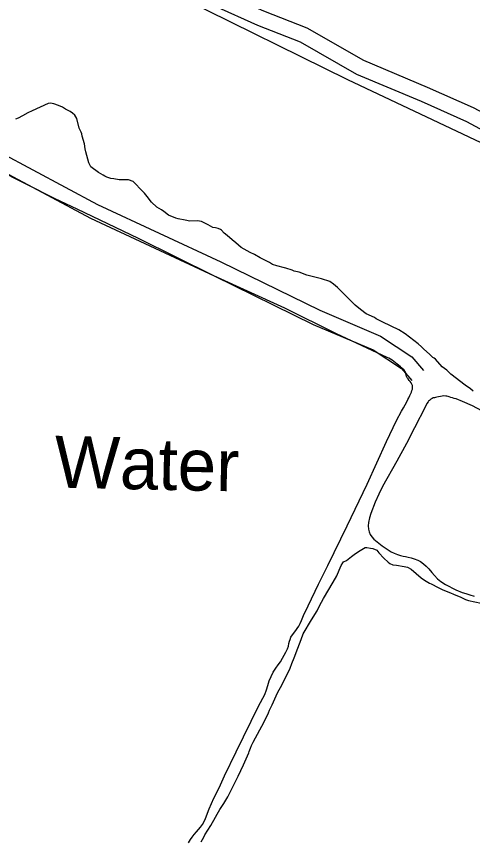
# Model space of a CAD drawing. Extents: x 3683402 to 3721514, y 487807 to 513565.
# Drawn here: x 3716275 to 3717156, y 495865 to 497457 of the extents above; entities that cross this region are included whole.
import ezdxf

# ---------------------------------------------------------------- set-up
doc = ezdxf.new("R2010")
doc.units = 0
for name, color, linetype in [('V-RIVR-IDEN', 7, 'Continuous'), ('V-ROAD-CNTR', 7, 'Continuous'), ('V-SITE-VEGE', 7, 'Continuous'), ('V-TOPO-SHOR', 7, 'Continuous')]:
    doc.layers.add(name, color=color, linetype=linetype)

msp = doc.modelspace()

# ---------------------------------------------------------------- linework, layer by layer
at = {"layer": 'V-ROAD-CNTR'}
for points in [[(3716017.3, 497950.4), (3716045.2, 497910.7), (3716070.6, 497881), (3716066.9, 497845.8), (3716059.9, 497828.6), (3716067.6, 497810.7), (3716109.3, 497787.4), (3716239.7, 497719), (3716436.4, 497624.2), (3716558.7, 497567.7), (3716592.6, 497540.7), (3716669.8, 497504.7), (3716751.9, 497468), (3716835.5, 497435.3), (3716945.1, 497372.4), (3717068, 497320.8), (3717156.9, 497281.2), (3717233.2, 497240.5), (3717285.7, 497207.9), (3717339.1, 497186.5), (3717455.3, 497129.2)], [(3715992.8, 497933.2), (3716021.5, 497892.3), (3716039.5, 497871.3), (3716037.5, 497853.2), (3716027.4, 497828.2), (3716044.1, 497789.5), (3716095, 497761), (3716226.2, 497692.1), (3716423.6, 497597), (3716542.9, 497542), (3716576.7, 497515.1), (3716657.4, 497477.4), (3716740.3, 497440.3), (3716822.5, 497408.2), (3716931.7, 497345.4), (3717056.1, 497293.3), (3717143.7, 497254.2), (3717218.2, 497214.5), (3717272.1, 497181), (3717326.8, 497159.1), (3717442, 497102.3)], [(3715765.6, 497452.9), (3715825.1, 497427.8), (3715946.8, 497368.1), (3716065.6, 497307.2), (3716149.2, 497266.4), (3716176.5, 497242.6), (3716193.2, 497219.3), (3716244, 497194.2), (3716431.1, 497094), (3716669.3, 496983.1), (3716860.4, 496889.6), (3716977.6, 496839.5), (3717038.2, 496799.9), (3717061, 496773.4)], [(3715754, 497425.2), (3715812.6, 497400.5), (3715933.4, 497341.2), (3716052.1, 497280.4), (3716132.5, 497241.2), (3716154.2, 497222.2), (3716173.2, 497195.7), (3716230.3, 497167.5), (3716417.7, 497067.2), (3716656.4, 496956), (3716847.9, 496862.3), (3716963.4, 496813), (3717018.3, 496777.1), (3717038.3, 496753.8)]]:
    msp.add_lwpolyline(points, dxfattribs=at)
at = {"layer": 'V-SITE-VEGE'}
for points in [[(3716418.5, 497166.9), (3716414.7, 497174.4), (3716408.4, 497195.6), (3716407.4, 497201.4), (3716406, 497211.1), (3716401.8, 497226.1), (3716400.8, 497230.6), (3716399.7, 497233.5), (3716395.9, 497241.6), (3716391.2, 497260), (3716387.4, 497266.4), (3716383, 497270.5), (3716378.5, 497273.4), (3716369.5, 497278.2), (3716363.8, 497281.8), (3716356, 497285.4), (3716346.9, 497288.5), (3716340.7, 497289.8), (3716336.1, 497288.8), (3716304.9, 497274.7), (3716296.8, 497271), (3716286.4, 497264.9), (3716277.7, 497260.6), (3716273.1, 497258.4)], [(3717157.1, 496733.2), (3717151.6, 496737.9), (3717141.5, 496745), (3717114, 496766.3), (3717105.7, 496773.9), (3717097.3, 496780.4), (3717084, 496795), (3717081.7, 496796.8), (3717078.9, 496798.5), (3717072.2, 496805), (3717061.6, 496814.4), (3717057.2, 496819.1), (3717050.5, 496824.9), (3717033.7, 496837.9), (3717025.3, 496843.8), (3717013, 496851.6), (3716982.5, 496866.6), (3716969.6, 496873.2), (3716966.2, 496875.6), (3716950.4, 496882.8), (3716939.2, 496891.1), (3716929.2, 496899.4), (3716924.2, 496904.1), (3716894.7, 496933.3), (3716887.4, 496939.8), (3716880.1, 496945.1), (3716863.7, 496950.1), (3716835.9, 496957.1), (3716820.7, 496963.2), (3716811, 496965.1), (3716807.1, 496967), (3716795.2, 496970.7), (3716792.4, 496971.3), (3716777.6, 496975.1), (3716769.2, 496978.2), (3716763.5, 496981.8), (3716757.3, 496984.8), (3716745.5, 496990.8), (3716734.3, 496997.3), (3716726.4, 497001), (3716708.9, 497011.1), (3716698.3, 497019.9), (3716691.1, 497025.8), (3716681.6, 497034.1), (3716676, 497038.8), (3716671, 497044.6), (3716668.8, 497045.8), (3716664.2, 497047.6), (3716659.1, 497048.9), (3716654, 497049.6), (3716645, 497054.4), (3716632.1, 497061), (3716624.1, 497062.3), (3716609.8, 497061.6), (3716600.7, 497063.5), (3716587.1, 497066.1), (3716582.6, 497067.4), (3716568.5, 497073.5), (3716559.5, 497080.5), (3716555, 497083.5), (3716550.5, 497085.9), (3716546.1, 497088.9), (3716535.5, 497098.3), (3716527.2, 497109.3), (3716522.2, 497115.7), (3716512.2, 497125.7), (3716506.6, 497132.1), (3716502.7, 497135.6), (3716500, 497138), (3716490.9, 497141.6), (3716486.4, 497141.7), (3716480.6, 497141.3), (3716473.2, 497141.5), (3716463, 497143.5), (3716457.3, 497144.2), (3716449.4, 497146.7), (3716445.5, 497148.5), (3716442.1, 497150.3), (3716433.1, 497155.7), (3716418.5, 497166.9)], [(3716683, 495949.4), (3716693.2, 495970.3), (3716697.4, 495978.2), (3716702.8, 495989.4), (3716713.1, 496011.4), (3716723.4, 496034.6), (3716724, 496037.4), (3716726.5, 496043.6), (3716728.9, 496048.7), (3716731.9, 496055.4), (3716752.9, 496094.8), (3716761.3, 496111.7), (3716763.7, 496117.4), (3716768.5, 496127.5), (3716778.8, 496150.7), (3716787.8, 496166.4), (3716803.4, 496198), (3716806.5, 496207), (3716810.8, 496218.3), (3716818.1, 496237), (3716824.8, 496253.9), (3716828.5, 496264.6), (3716844.6, 496291.6), (3716855.3, 496309), (3716860.1, 496318.6), (3716867.9, 496332.7), (3716886.4, 496364.2), (3716893.6, 496376.5), (3716894.8, 496379.9), (3716900.2, 496392.3), (3716902.1, 496396.8), (3716905.1, 496401.9), (3716906.2, 496403.6), (3716912, 496406.3), (3716921.9, 496414), (3716929.5, 496419.5), (3716938.7, 496425.6), (3716948, 496431), (3716951.4, 496431), (3716958.3, 496430.2), (3716962.8, 496429.5), (3716970.7, 496425.9), (3716974.6, 496421.2), (3716984.6, 496410.7), (3716992.4, 496403.1), (3716995.7, 496400.7), (3717001.4, 496397.7), (3717008.8, 496397), (3717023.5, 496394.9), (3717029.8, 496393), (3717037.1, 496389.4), (3717056.6, 496372.9), (3717062.8, 496368.2), (3717072.3, 496362.3), (3717075.7, 496361), (3717089.2, 496353.8), (3717098.3, 496349.6), (3717112.9, 496343.5), (3717118.6, 496341.1), (3717133.3, 496335.6), (3717142.3, 496330.8), (3717147.9, 496328.9), (3717172.3, 496323.8)], [(3716631.7, 495862.9), (3716636.5, 495871.9), (3716638.3, 495876.4), (3716650.2, 495894.4), (3716659.2, 495910.7), (3716662.2, 495916.3), (3716667.5, 495925.3), (3716675.2, 495937.1), (3716683, 495949.4)]]:
    msp.add_lwpolyline(points, dxfattribs=at)
at = {"layer": 'V-TOPO-SHOR'}
for points in [[(3715972.8, 497797.5), (3716218.8, 497673.4), (3716598, 497491.8), (3716914.2, 497335.5), (3717171.4, 497213.9), (3717276, 497162.9), (3717331, 497136.6), (3717445.1, 497075), (3717655.5, 496972.2), (3717947.3, 496830.4), (3718112.1, 496755.1)], [(3716754.3, 496147.1), (3716757.5, 496156.3), (3716760.2, 496164.6), (3716763.1, 496173.6), (3716766.5, 496182.2), (3716770.6, 496190.4), (3716775.6, 496198.1), (3716780, 496204.5), (3716784.4, 496210.7), (3716788.4, 496217.5), (3716791.7, 496223.2), (3716795, 496229.2), (3716798.1, 496235.8), (3716799.9, 496241), (3716801.1, 496245.8), (3716802.1, 496250.1), (3716803.2, 496253.6), (3716805, 496257.8), (3716808, 496262.6), (3716814.1, 496271.1), (3716817.2, 496275), (3716819.9, 496279.4), (3716822.8, 496284.6), (3716825.5, 496290.2), (3716827.9, 496296.8), (3716830.4, 496303.1), (3716834, 496310.1), (3716838.3, 496318.6), (3716858.1, 496360.4), (3716876.1, 496396.4), (3716913.4, 496473.4), (3716952.1, 496553.6), (3716989.5, 496635.8), (3717008.8, 496676.9), (3717018.6, 496694.9), (3717022.6, 496701.3), (3717025.6, 496706.6), (3717028.1, 496711.6), (3717030.9, 496717), (3717032.7, 496720.7), (3717034.7, 496725), (3717036.5, 496728.6), (3717037.6, 496731.6), (3717038.7, 496734.6), (3717039.5, 496737.2), (3717040, 496739.5), (3717039.9, 496742.3), (3717039.5, 496744.3), (3717038.3, 496747), (3717037.1, 496749.2), (3717035, 496751.7), (3717033.2, 496754.1), (3717031, 496756.9), (3717029.3, 496759.2), (3717028.3, 496761.7), (3717027.5, 496764), (3717027, 496766.6), (3717026.5, 496768.6), (3717025.3, 496771.3), (3717023.6, 496773.8), (3717018.5, 496778.3), (3717016.2, 496780.2), (3717012.7, 496783.2), (3717010.1, 496785.5), (3717006.9, 496788.2), (3717003.4, 496790.7), (3717000.3, 496793.1), (3716997, 496795.2), (3716993.9, 496797), (3716990.7, 496798.4), (3716893.1, 496844.3), (3716793.1, 496893.5), (3716656, 496956), (3716510.2, 497028.1), (3716391.7, 497084.6), (3716348.1, 497105.4), (3716236.8, 497161.7)], [(3717155.5, 496704.7), (3717136.3, 496713.5), (3717124.2, 496718.2), (3717120.3, 496719.4), (3717116.7, 496720.5), (3717113.5, 496721.3), (3717110.5, 496722.3), (3717108.6, 496722.8), (3717106.1, 496723.4), (3717104, 496723.8), (3717100, 496724), (3717097, 496723.6), (3717093.5, 496723.1), (3717089.8, 496722.4), (3717086.9, 496721.9), (3717084.3, 496721.3), (3717082.1, 496720.7), (3717079.7, 496720.1), (3717077.6, 496719.2), (3717075.4, 496717.9), (3717073.6, 496716.5), (3717072.4, 496715.4), (3717070.9, 496713.8), (3717069.7, 496712.5), (3717067.5, 496709.4), (3717064.7, 496703.5)], [(3717064.7, 496703.5), (3717043.7, 496662.5), (3717028, 496632.5), (3717009.6, 496598), (3716982, 496549.4), (3716974.5, 496534.2), (3716967.5, 496519), (3716958.9, 496497.3), (3716956.6, 496488.6), (3716954.6, 496479.9), (3716953.8, 496472.9), (3716954.6, 496466.7), (3716955.9, 496461.6), (3716957.9, 496456.7), (3716961.2, 496451.7), (3716965.2, 496447.3), (3716981, 496434.5), (3716998.4, 496423.2), (3717004.5, 496420.1), (3717010.8, 496417.9), (3717016.5, 496416.1), (3717021.8, 496414.5), (3717026, 496413.7), (3717031.4, 496412.7), (3717037, 496411.1), (3717043.1, 496409.4), (3717049.8, 496407.1), (3717055.2, 496404.1), (3717060.9, 496399.8), (3717066.2, 496395.1), (3717071.4, 496390.1), (3717077.3, 496383), (3717082.3, 496376.9), (3717087.8, 496371), (3717094.1, 496365.6), (3717103.1, 496359.9), (3717123.7, 496349.6), (3717135.6, 496344.5), (3717142.7, 496342.6), (3717150.4, 496340), (3717158.8, 496337.5)], [(3717173.7, 496695.6), (3717155.5, 496704.7)], [(3716607.2, 495860.5), (3716610.8, 495867.5), (3716614.2, 495871.8), (3716618.2, 495876.9), (3716622.3, 495882), (3716626.3, 495886.3), (3716630.3, 495891), (3716634.2, 495896.4), (3716637.2, 495901.9), (3716639.6, 495907.8), (3716647.2, 495926.4), (3716656, 495946.8), (3716666.4, 495967.1), (3716676.6, 495990), (3716699.4, 496036.6), (3716742.5, 496125.1), (3716754.3, 496147.1)]]:
    msp.add_lwpolyline(points, dxfattribs=at)

# ---------------------------------------------------------------- texts
at = {"layer": 'V-RIVR-IDEN'}
msp.add_text('Water', height=100, rotation=358.7729, dxfattribs=at).set_placement((3716347.5, 496547.2))

doc.saveas('drawing.dxf')
